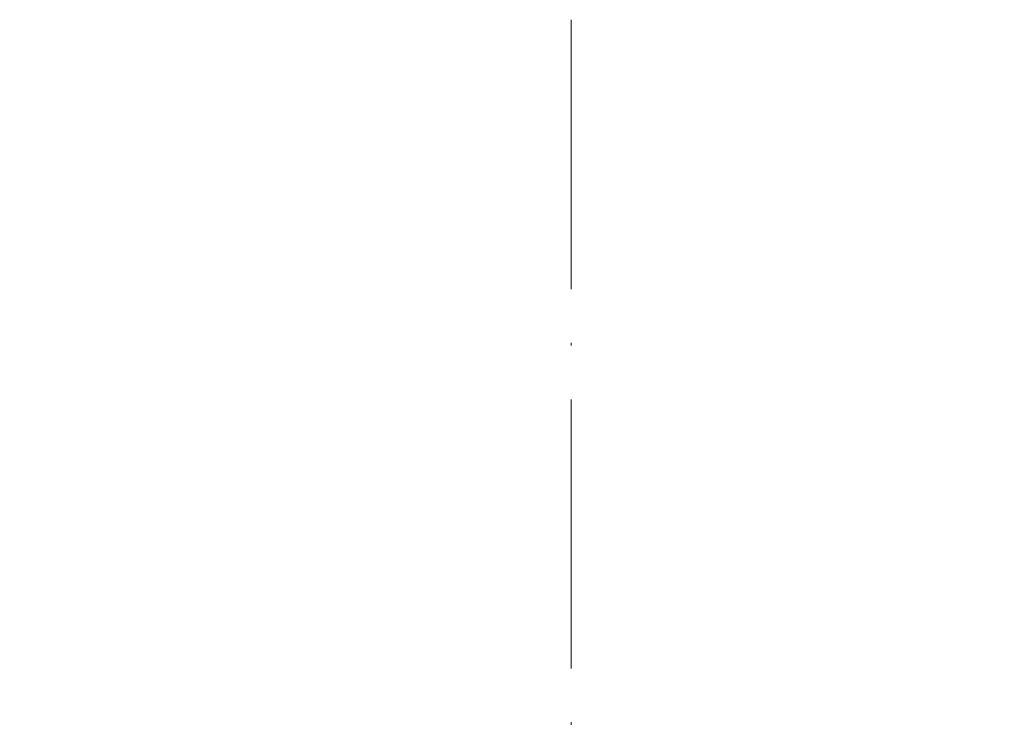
# Model space of a CAD drawing. Header units: millimetres. Extents: x 786 to 42540, y -7760 to 3796.
# Tile 235 of 1056: x 24570 to 24606, y -5425 to -5399. Entities that reach past the tile are written whole.
import ezdxf

# ---------------------------------------------------------------- set-up
doc = ezdxf.new("R2010")
doc.units = ezdxf.units.MM
doc.linetypes.add('4_ Штрихпунктир_ 10 х 2 мм', pattern=[14, 10, -2, 0, -2])
for name, color, linetype, lineweight in [('A-FLOR', 7, 'Continuous', 13), ('A-FLOR-PATT', 7, 'Continuous', 25), ('S-GRID', 7, 'Continuous', 5)]:
    doc.layers.add(name, color=color, linetype=linetype, lineweight=lineweight)

msp = doc.modelspace()

# ---------------------------------------------------------------- hatches: boundary and pattern name
at = {"layer": 'A-FLOR-PATT', "lineweight": 5}
h = msp.add_hatch(dxfattribs=at)
h.set_pattern_fill('FP_11', color=256, style=0, pattern_type=2)
h.set_pattern_definition([(45, (48694.2, -5700), (-212.132, 212.132), []), (45, (48694.2, -5558.6), (-212.132, 212.132), [])])
h.paths.add_polyline_path([(22284.271, -5650.236), (23230.271, -5559.224), (23230.271, -5509.003), (22284.271, -5600)])
h.paths.add_polyline_path([(23530.271, -5530.783), (24701.955, -5421.991), (25874.017, -5317.192), (25874.017, -5267), (25055.622, -5339.74), (24311.348, -5407.617), (23530.271, -5480.562)])

# ---------------------------------------------------------------- linework, layer by layer
at = {"layer": 'A-FLOR'}
msp.add_open_spline([(25874.017, -5117), (25528.934, -5144.75), (24856.05, -5200.25), (23910.9, -5283.5), (23043.859, -5366.75), (22526.321, -5422.25), (22284.271, -5450)], degree=3, dxfattribs=at)
at = {"layer": 'A-FLOR', "lineweight": 25}
msp.add_open_spline([(25874.017, -5267), (25526.659, -5297.441), (24745.314, -5367.137), (23964.133, -5439.588), (23530.271, -5480.562)], degree=3, knots=[0, 0, 0, 0, 0.444444, 1, 1, 1, 1], dxfattribs=at)
at = {"layer": 'S-GRID', "linetype": '4_ Штрихпунктир_ 10 х 2 мм'}
msp.add_line((24590.271, -6960.043), (24590.271, -1600), dxfattribs=at)

doc.saveas('drawing.dxf')
